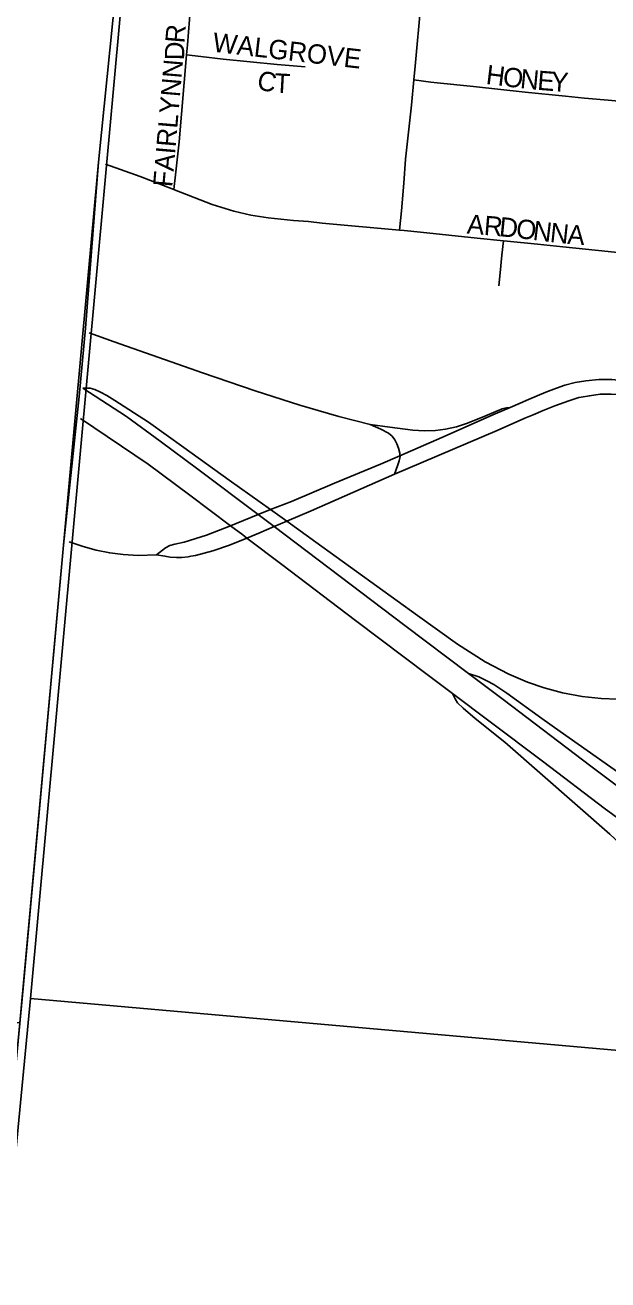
# Model space of a CAD drawing. Extents: x 1410790 to 1770854, y 448063 to 770588.
# Drawn here: x 1517856 to 1519366, y 635593 to 638841 of the extents above; entities that cross this region are included whole.
import ezdxf

# ---------------------------------------------------------------- set-up
doc = ezdxf.new("R2010")
doc.units = 0
for name, color, linetype in [('GM_X_Adjacent_County', 7, 'Continuous'), ('GM_X_City_Street', 7, 'Continuous'), ('GM_X_City_Street_Text', 7, 'Continuous'), ('GM_X_Corporation', 7, 'Continuous'), ('GM_X_County', 7, 'Continuous'), ('GM_X_Interchange_Ramps', 7, 'Continuous'), ('GM_X_Section', 7, 'Continuous'), ('GM_X_Township', 7, 'Continuous'), ('GM_X_US_Route', 7, 'Continuous')]:
    doc.layers.add(name, color=color, linetype=linetype)

msp = doc.modelspace()

# ---------------------------------------------------------------- linework, layer by layer
at = {"layer": 'GM_X_Adjacent_County'}
msp.add_lwpolyline([(1518813, 646827.1), (1518591.2, 644339.7), (1518535.9, 643720.3), (1518430.8, 642543.3), (1518331.8, 641513.1), (1518326.5, 641371.5), (1518259.4, 640662.2), (1518156.8, 639578.3), (1518046.7, 638486.5), (1518012.8, 638056.1), (1517996.1, 637879.6), (1517955.8, 637494.3), (1517851.1, 636347.6), (1517400.9, 631589.2), (1517371.8, 631281.5), (1517339.4, 630939.6), (1517193.5, 629397.8)], dxfattribs=at)
at = {"layer": 'GM_X_City_Street'}
for points in [[(1518863.8, 638699.6), (1518867.1, 638734.7), (1518881.3, 638894.8), (1518887.4, 638946.8), (1518894.5, 638982.1), (1518902.1, 639007.2), (1518911.6, 639028.1), (1518925, 639050.7), (1518942.9, 639074.3), (1518963.4, 639095.5), (1518991.4, 639118.3), (1519021.9, 639143.1), (1519039.9, 639162), (1519050.3, 639175.7)], [(1518274.9, 638763.7), (1518277.1, 638790), (1518285.3, 638887.9), (1518292.9, 638975.9), (1518293.4, 638979.1)], [(1518241.8, 638415.1), (1518247, 638460.8), (1518255.8, 638538.8), (1518274.9, 638763.7)], [(1518274.9, 638763.7), (1518311.5, 638759.5), (1518369.8, 638752.6), (1518509.4, 638739.3), (1518582, 638732.7)], [(1518826.4, 638310.2), (1518831.2, 638360.4), (1518838, 638432.1), (1518842, 638494.3), (1518857.5, 638633.6), (1518863.8, 638699.6)], [(1518863.8, 638699.6), (1518907.4, 638693.7), (1518923.6, 638691.6), (1519018.4, 638682.1), (1519152.1, 638667.4), (1519256.5, 638657), (1519305.4, 638652.1), (1519367.4, 638646.3), (1519494.7, 638634.8), (1519628.2, 638620.6), (1519748.8, 638608.9), (1519804.1, 638603.3), (1519826.1, 638601.1)], [(1518064.6, 638481.3), (1518154.7, 638448.9), (1518241.8, 638415.1)], [(1518241.8, 638415.1), (1518243.5, 638414.5), (1518341.2, 638377), (1518397.2, 638359.5), (1518441.5, 638348.9), (1518486.4, 638341.7), (1518551.4, 638335.6), (1518590.5, 638332.3), (1518626.4, 638328.7), (1518826.4, 638310.2)], [(1518826.4, 638310.2), (1518838.7, 638309.1), (1518881.1, 638304.8), (1519027.8, 638289.2), (1519095.8, 638282.6)], [(1519083.9, 638165.7), (1519087.2, 638200), (1519091.9, 638245), (1519095.8, 638282.6)], [(1519095.8, 638282.6), (1519105, 638281.7)], [(1519105, 638281.7), (1519184.4, 638274.1), (1519249.6, 638267.3), (1519366.9, 638254.7), (1519529.8, 638237.7), (1519722.1, 638219.7), (1519783, 638213.4)], [(1519113, 637851.3), (1519139.1, 637862.5), (1519160.3, 637871.6), (1519205.5, 637891), (1519233.1, 637901.5), (1519254.9, 637908.6), (1519281.9, 637915.7), (1519309.5, 637920.3), (1519343, 637923.3), (1519376.5, 637923.3), (1519410.8, 637919.7), (1519446.3, 637914.1), (1519478.6, 637906.2), (1519517.1, 637892.2), (1519549.4, 637878), (1519567.4, 637868.8), (1519583.2, 637858.2), (1519598.9, 637846.5), (1519615.9, 637832.3)], [(1518813.5, 637678.1), (1518848, 637693.3), (1519079.2, 637791.6), (1519151.5, 637823.5), (1519172.7, 637832.5), (1519198.5, 637843.2), (1519228.7, 637855.8), (1519265.2, 637868.6), (1519290.8, 637876.6), (1519296.7, 637877.7)], [(1519296.7, 637877.7), (1519318.5, 637881.6), (1519346.1, 637885.7), (1519375.2, 637885.7), (1519407.9, 637884.2), (1519435.9, 637881.8), (1519462.7, 637876.1), (1519487.9, 637869), (1519515.4, 637857.5), (1519536.5, 637848.6), (1519553.9, 637842.5), (1519567.4, 637839.2), (1519579.5, 637837.3), (1519598.5, 637834.4), (1519615.9, 637832.3)], [(1518827.6, 637726.2), (1518935.9, 637773.5), (1519073.9, 637834.6), (1519113, 637851.3)], [(1518196.9, 637469.8), (1518219.8, 637487.4), (1518231.5, 637493.4), (1518244.4, 637497.4), (1518268.5, 637502.7), (1518326.7, 637520.9), (1518388.4, 637545.1), (1518403.3, 637551), (1518460, 637573.7), (1518492.4, 637586.6), (1518546.4, 637608.1), (1518658.4, 637654.8), (1518777.3, 637704.2), (1518827.6, 637726.2)], [(1518285.8, 637465.8), (1518297.9, 637468), (1518343, 637479.7), (1518386.1, 637494.4), (1518431, 637513.2), (1518461.6, 637526), (1518501.3, 637542.6), (1518534.4, 637556.5), (1518598, 637583.2), (1518813.5, 637678.1)], [(1517970.6, 637503.7), (1518006.5, 637490.9), (1518040.6, 637482.1), (1518075.9, 637474.5), (1518110.5, 637470.9), (1518149.3, 637468), (1518196.9, 637469.8)], [(1518196.9, 637469.8), (1518218.6, 637466.2), (1518232.1, 637463.9), (1518248.6, 637462.7), (1518262.1, 637462.7), (1518278.5, 637464.5), (1518285.8, 637465.8)]]:
    msp.add_lwpolyline(points, dxfattribs=at)
at = {"layer": 'GM_X_Corporation'}
for points in [[(1518983.8, 648721.9), (1518331.8, 641513.1), (1518156.8, 639578.3), (1518046.7, 638486.5), (1517955.8, 637494.3), (1517842.6, 636258), (1515961.8, 636458.2), (1515443.5, 636513), (1509903.2, 637098.8)], [(1516399, 619440.9), (1516626.6, 622180.1), (1516721.1, 623275.7), (1516765.5, 623815), (1516815.9, 624733.7), (1516805.5, 624838), (1516799.3, 624956.3), (1516798.6, 625124.4), (1516813.1, 625302.8), (1516829.1, 625517.4), (1516836.6, 625625.7), (1517842.6, 636258), (1517955.8, 637494.3), (1518046.7, 638486.5), (1518156.8, 639578.3), (1518331.8, 641513.1), (1518983.8, 648721.9)]]:
    msp.add_lwpolyline(points, dxfattribs=at)
at = {"layer": 'GM_X_County'}
msp.add_lwpolyline([(1518813, 646827.1), (1518591.2, 644339.7), (1518535.9, 643720.3), (1518430.8, 642543.3), (1518331.8, 641513.1), (1518326.5, 641371.5), (1518259.4, 640662.2), (1518156.8, 639578.3), (1518046.7, 638486.5), (1518012.8, 638056.1), (1517996.1, 637879.6), (1517955.8, 637494.3), (1517851.1, 636347.6), (1517400.9, 631589.2), (1517371.8, 631281.5), (1517339.4, 630939.6), (1517193.5, 629397.8)], dxfattribs=at)
at = {"layer": 'GM_X_Interchange_Ramps'}
for points in [[(1518813.5, 637678.1), (1518821.5, 637700.4), (1518826, 637713.1), (1518827.8, 637724.1), (1518827.6, 637726.2), (1518826.9, 637732.5), (1518823.8, 637746.2), (1518819.4, 637757.2), (1518814.6, 637767.3), (1518807.5, 637776.5), (1518798.3, 637784.5), (1518778.4, 637794.8), (1518750.3, 637807.1), (1518669.2, 637827.6), (1518642.7, 637835.3), (1518568.2, 637857), (1518452.6, 637894), (1518315.9, 637940.5), (1518086.8, 638021.3), (1518022.2, 638044.1)], [(1519391.5, 637096.1), (1519349, 637097.4), (1519300, 637102.5), (1519248.5, 637112.2), (1519201, 637125), (1519157.7, 637140.1), (1519109.4, 637160.5), (1519048.5, 637192.7), (1518976.9, 637238.8), (1518872.7, 637313), (1518609.3, 637502.8), (1518534.4, 637556.5), (1518492.4, 637586.6), (1518385.3, 637663.2), (1518268, 637747.2), (1518175.7, 637812.7), (1518088.9, 637869.5), (1518068.4, 637881.8), (1518051.5, 637890.9), (1518037.1, 637897.8), (1518024.7, 637901.5), (1518005.7, 637901.5)], [(1519113, 637851.3), (1519103.8, 637849.9), (1519099.5, 637849.2), (1519092.2, 637847.3), (1519047.6, 637828.7), (1519002.2, 637810.3), (1518974.2, 637801.3), (1518945.5, 637795), (1518919.6, 637791.8), (1518890.2, 637790.8), (1518860.9, 637792), (1518801.6, 637800.3), (1518750.3, 637807.1)], [(1519444.2, 636870.4), (1519243.1, 637012), (1519195, 637046.3), (1519104.1, 637111.6), (1519070.8, 637134), (1519052.3, 637143.8), (1519031.7, 637153.6), (1519004.8, 637162.4)], [(1518963.8, 637110.7), (1518970.6, 637096.9), (1518976.5, 637086.6), (1518991.6, 637072.4), (1519022.4, 637046.3), (1519099.6, 636984.6), (1519196.8, 636899.2), (1519371.2, 636746.6), (1519545.4, 636584.9), (1519697, 636444.6), (1519752.8, 636388.9), (1519796.8, 636339.8), (1519821.2, 636308.8), (1519853.2, 636262.8), (1519887.9, 636202.9), (1519922.5, 636124.8), (1519984.8, 635962.5), (1520021.2, 635875), (1520051.4, 635809.8), (1520071.8, 635761.6), (1520092.1, 635723.6), (1520129.2, 635667.8), (1520168.1, 635620.5), (1520215.5, 635565.8)]]:
    msp.add_lwpolyline(points, dxfattribs=at)
at = {"layer": 'GM_X_Section'}
for points in [[(1518360, 641683.9), (1523663.4, 641153), (1523175.4, 635852.3), (1517870, 636321.1)], [(1517870, 636321.1), (1523175.4, 635852.3), (1522667.1, 630530.5), (1517358.6, 630990.4)]]:
    msp.add_lwpolyline(points, close=True, dxfattribs=at)
at = {"layer": 'GM_X_Township'}
msp.add_lwpolyline([(1517193.5, 629397.8), (1517339.4, 630939.6), (1517371.8, 631281.5), (1517400.9, 631589.2), (1517851.1, 636347.6), (1517955.8, 637494.3), (1517996.1, 637879.6), (1518012.8, 638056.1), (1518046.7, 638486.5), (1518156.8, 639578.3), (1518259.4, 640662.2), (1518326.5, 641371.5), (1518331.8, 641513.1), (1518430.8, 642543.3), (1518535.9, 643720.3), (1518591.2, 644339.7), (1518813, 646827.1)], dxfattribs=at)
at = {"layer": 'GM_X_US_Route'}
for points in [[(1518005.7, 637901.5), (1518118.8, 637827.4), (1518206.6, 637764.3), (1518303.6, 637691.4), (1518460, 637573.7), (1518501.3, 637542.6), (1518615.5, 637456.6), (1518840.5, 637286.4), (1519004.8, 637162.4), (1519094.8, 637095.1), (1519322.1, 636922.6), (1519461.3, 636818.2)], [(1518000.3, 637823), (1518175.5, 637704.6), (1518283.4, 637624.2), (1518388.4, 637545.1), (1518420.3, 637521.2)], [(1518420.3, 637521.2), (1518431, 637513.2), (1518522, 637444.7), (1518712.5, 637299.6), (1518901.3, 637157.7), (1518963.8, 637110.7)], [(1518963.8, 637110.7), (1519061.2, 637037.4), (1519200, 636932.7), (1519357.1, 636814), (1519478.6, 636724.7), (1519569.7, 636660.5), (1519600.8, 636639.7)]]:
    msp.add_lwpolyline(points, dxfattribs=at)

# ---------------------------------------------------------------- texts
at = {"layer": 'GM_X_City_Street_Text'}
for s, rotation, p in [('R', 85.1254, (1518269.1, 638792.8)), ('WALGROVE', 353.419, (1518340.5, 638772.4)), ('D', 88.8088, (1518268.3, 638749.7)), ('FAIRLYNN', 85.1024, (1518237.5, 638420.5)), ('C', 349.0544, (1518454.8, 638675.1)), ('T', 356.7402, (1518501, 638666.7)), ('H', 352.9224, (1519048.7, 638688.9)), ('O', 352.9007, (1519092.3, 638683.5)), ('N', 354.5189, (1519137.5, 638677.9)), ('E', 355.5507, (1519182.3, 638673.6)), ('Y', 355.6064, (1519217.5, 638670.8)), ('A', 355.2082, (1518999.9, 638301.7)), ('R', 355.2101, (1519043.7, 638298)), ('D', 354.2198, (1519083, 638294.8)), ('O', 353.142, (1519126.5, 638290.4)), ('N', 353.142, (1519170.2, 638285.1)), ('N', 353.8869, (1519214.6, 638279.8)), ('A', 355.8998, (1519260.2, 638274.9))]:
    msp.add_text(s, height=50, rotation=rotation, dxfattribs=at).set_placement(p)

doc.saveas('drawing.dxf')
